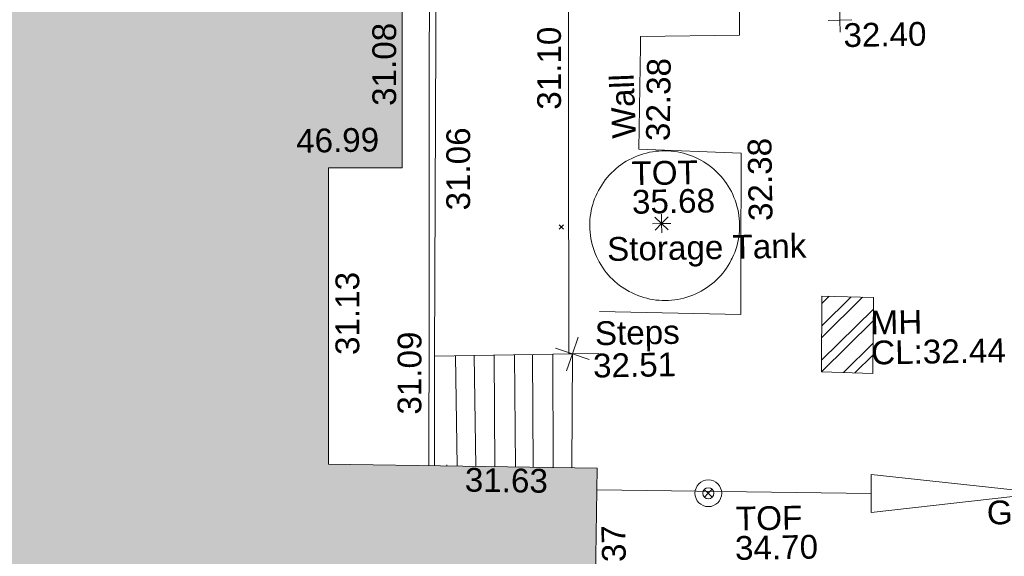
# Model space of a CAD drawing. Header units: millimetres. Extents: x -287732 to 520720, y -103372 to 287754.
# Tile 299 of 380: x 121327 to 136870, y 208493 to 216961. Entities that reach past the tile are written whole.
import ezdxf

# ---------------------------------------------------------------- set-up
doc = ezdxf.new("R2010")
doc.units = ezdxf.units.MM
doc.linetypes.add('IMPORT-HIDDEN2 _3_', pattern=[4762.5, 3175, -1587.5])
doc.linetypes.add('IMPORT-UG_ELEC_STREET LIGHTING_QLB2 _2_', pattern=[2700, 1500, -300.0000000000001, 0, -250, 150, -300.0000000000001, 0, -200])
for name, color, linetype, lineweight, true_color in [('00__TOPO__TOP_OF_FENCE_SYMBOL', 7, 'Continuous', 9, 0x666666), ('00_TOPO_SERV_MH', 7, 'Continuous', 9, 0x666666), ('00_UAV_BUILDING_OUTLINE', 5, 'Continuous', 9, 0x0000ff), ('00_UAV_COLLECTION_TANK', 4, 'Continuous', 9, 0x00ffff), ('00_UAV_EAVE', 7, 'Continuous', 9, 0x666666), ('00_UAV_FENCE', 7, 'Continuous', 9, 0x264c2f), ('00_UAV_GATE', 7, 'Continuous', 9, 0xa50000), ('00_UAV_LAND_DRAIN', 7, 'Continuous', 9, 0xff7f7f), ('00_UAV_LEVEL_SPOT', 7, 'Continuous', 9, 0x666666), ('00_UAV_PARAPET', 7, 'Continuous', 9, 0x666666), ('00_UAV_STEPS', 7, 'Continuous', 9, 0x666666), ('00_UAV_TOP_OF_FENCE', 6, 'Continuous', 9, 0xff00ff), ('00_UAV_TOP_OF_TANK', 7, 'Continuous', 9, 0x666666), ('00_UAV_WALL', 7, 'Continuous', 9, 0x7c00a5), ('12333-PUM-2D-U-0001-C01 - Rev2_REVIT IMPORT_dwg', 7, 'Continuous', 9, 0x767676), ('A_RHA_Line', 7, 'Continuous', 9, 0x00a600), ('PUM-CHAMBER EXTENTS', 6, 'IMPORT-HIDDEN2 _3_', 9, 0xff00ff)]:
    doc.layers.add(name, color=color, linetype=linetype, lineweight=lineweight, true_color=true_color)
doc.layers.add('A_RHA_Detail', color=7, linetype='Continuous', lineweight=9)
doc.layers.add('GEN-TEXT', color=7, linetype='Continuous', lineweight=9)
doc.styles.add('Swis721 Lt BT_2', font='swissl.ttf', dxfattribs={"height": 375})

# ---------------------------------------------------------------- blocks, each defined once
blk = doc.blocks.new('12333-PUM-2D-U-0001-C01 - Rev2_REVIT IMPORT_dwg__U60-2077590-Site Location Plan Proposed')
at = {"layer": '00_UAV_GATE', "color": 9, "true_color": 0xe1aaaa, "flags": 128}
blk.add_lwpolyline([(4.454954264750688, 299.9669204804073), (-4.454954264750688, -299.9669204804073), (-5449.545045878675, 380.9669204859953), (-5458.454954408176, -218.9669204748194)], close=True, dxfattribs=at)
blk = doc.blocks.new('12333-PUM-2D-U-0001-C01 - Rev2_REVIT IMPORT_dwg_MSL_Parapet_SYM-V121-Site Location Plan Proposed')
at = {"layer": '00_UAV_PARAPET', "color": 254, "true_color": 0xcccccc}
blk.add_line((5.544279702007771e-10, 453.8161888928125), (2.772139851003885e-10, 500.0000000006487), dxfattribs=at)
blk = doc.blocks.new('12333-PUM-2D-U-0001-C01 - Rev2_REVIT IMPORT_dwg_MSL_Node_Linework_1-2077247-Site Location Plan Proposed')
at = {"layer": '00_UAV_STEPS', "color": 254, "true_color": 0xcccccc, "flags": 128}
for points in [[(256.5421955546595, 704.8438894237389), (0, 0), (-704.8438894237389, 256.5421955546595)], [(704.8438894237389, -256.5421955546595), (0, 0), (-256.5421955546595, -704.8438894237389)]]:
    blk.add_lwpolyline(points, dxfattribs=at)
blk = doc.blocks.new('12333-PUM-2D-U-0001-C01 - Rev2_REVIT IMPORT_dwg_MSL_Node_LineworkTOF-2077248-Site Location Plan Proposed')
at = {"layer": '00__TOPO__TOP_OF_FENCE_SYMBOL', "color": 254, "true_color": 0xcccccc, "flags": 128}
for points in [[(165.3591892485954, 165.3591892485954), (0, 0), (-165.3591892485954, 165.3591892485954)], [(165.3591892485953, -165.3591892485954), (0, 0), (-165.3591892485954, -165.3591892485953)]]:
    blk.add_lwpolyline(points, dxfattribs=at)
at = {"layer": '00__TOPO__TOP_OF_FENCE_SYMBOL', "color": 254, "true_color": 0xcccccc}
for radius in [562.5594001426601, 233.853208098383]:
    blk.add_circle((0, 0), radius, dxfattribs=at)
blk = doc.blocks.new('12333-PUM-2D-U-0001-C01 - Rev2_REVIT IMPORT_dwg_TOT-2077635-Site Location Plan Proposed')
at = {"layer": '00_UAV_TOP_OF_TANK', "color": 254, "true_color": 0xcccccc, "flags": 128}
for points in [[(0, -389.261101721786), (0, 0), (-389.261101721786, 0)], [(275.2491646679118, 275.2491646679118), (0, 0), (-275.2491646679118, 275.2491646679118)], [(275.2491646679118, -275.2491646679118), (0, 0), (-275.2491646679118, -275.2491646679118)], [(389.261101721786, 0), (0, 0), (0, 389.261101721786)]]:
    blk.add_lwpolyline(points, dxfattribs=at)
blk = doc.blocks.new('12333-PUM-2D-U-0001-C01 - Rev2_REVIT IMPORT_dwg_UAV-2077255-Site Location Plan Proposed')
at = {"layer": '00_UAV_LEVEL_SPOT', "color": 254, "true_color": 0xcccccc, "flags": 128}
for points in [[(500.0000000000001, 0), (0, 0), (0, 500.0000000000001)], [(0, -500.0000000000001), (0, 0), (-500.0000000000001, 0)]]:
    blk.add_lwpolyline(points, dxfattribs=at)
blk = doc.blocks.new('12333-PUM-2D-U-0001-C01 - Rev2_REVIT IMPORT_dwg_MGS62954_T2_Galway_ITM_3d_Rev1-2077680-Site Location Plan Proposed')
at = {"layer": '00_UAV_COLLECTION_TANK', "color": 254, "true_color": 0xcccccc, "flags": 128}
blk.add_lwpolyline([(534036573.1505, 725765792.3320001), (534036531.1791891, 725765818.4269798), (534036490.3374386, 725765846.256646), (534036450.6968986, 725765875.772176), (534036412.3271124, 725765906.9217894), (534036375.2953932, 725765939.650839), (534036339.6667075, 725765973.9019071), (534036305.5035601, 725766009.6149058), (534036272.8658848, 725766046.7271821), (534036241.8109393, 725766085.1736289), (534036212.393204, 725766124.8867977), (534036184.6642881, 725766165.7970182), (534036158.6728375, 725766207.8325199), (534036134.4644499, 725766250.9195583), (534036112.0815949, 725766294.9825441), (534036091.5635399, 725766339.9441758), (534036072.9462805, 725766385.7255756), (534036056.2624776, 725766432.246427), (534036041.5414003, 725766479.4251171), (534036028.8088743, 725766527.1788783), (534036018.0872371, 725766575.423934), (534036009.3952976, 725766624.0756463), (534036002.7483048, 725766673.0486633), (534035998.1579195, 725766722.2570697), (534035995.6321951, 725766771.6145376), (534035995.1755623, 725766821.034477), (534035996.7888224, 725766870.4301883), (534036000.469145, 725766919.7150149), (534036006.2100738, 725766968.8024945), (534036014.001537, 725767017.6065108), (534036023.8298659, 725767066.0414451), (534036035.6778182, 725767114.0223261), (534036049.5246087, 725767161.4649789), (534036062.1505001, 725767199.3320001), (534036079.5464678, 725767245.591261), (534036098.864313, 725767291.081477), (534036120.0701458, 725767335.7228432), (534036143.1267639, 725767379.4370432), (534036167.9937182, 725767422.1473873), (534036194.6273834, 725767463.7789474), (534036222.9810352, 725767504.2586871), (534036253.0049316, 725767543.5155917), (534036284.6464005, 725767581.4807911), (534036317.8499321, 725767618.0876812), (534036352.5572758, 725767653.2720414), (534036388.7075434, 725767686.972146), (534036426.2373151, 725767719.1288741), (534036465.0807507, 725767749.6858114), (534036505.1697057, 725767778.5893507), (534036546.4338507, 725767805.7887857), (534036588.800794, 725767831.236399), (534036632.1962097, 725767854.8875471), (534036676.5439676, 725767876.7007377), (534036721.7662667, 725767896.637703), (534036767.7837714, 725767914.6634669), (534036814.5157517, 725767930.7464061), (534036861.8802236, 725767944.8583055), (534036909.794094, 725767956.974408), (534036958.1733055, 725767967.0734583), (534037006.9329844, 725767975.1377387), (534037055.9875899, 725767981.153102), (534037105.2510634, 725767985.1089952), (534037154.6369801, 725767986.9984782), (534037204.0587002, 725767986.8182361), (534037253.4295214, 725767984.5685854), (534037302.6628304, 725767980.2534726), (534037351.6722552, 725767973.8804678), (534037400.3718168, 725767965.4607515), (534037448.6760793, 725767955.0090948), (534037496.5003009, 725767942.5438337), (534037543.7605816, 725767928.086836), (534037590.3740107, 725767911.6634643), (534037636.2588125, 725767893.3025309), (534037681.3344895, 725767873.0362471), (534037725.5219635, 725767850.9001667), (534037768.7437148, 725767826.9331243), (534037810.9239178, 725767801.1771657), (534037851.9885738, 725767773.6774762), (534037858.1505, 725767769.3320001), (534037898.0030812, 725767740.122077), (534037936.5975204, 725767709.2689232), (534037973.8661098, 725767676.8266653), (534038009.7434674, 725767642.8522184), (534038044.1666523, 725767607.4051849), (534038077.0752746, 725767570.5477512), (534038108.4116013, 725767532.3445776), (534038138.1206578, 725767492.8626856), (534038166.1503245, 725767452.1713399), (534038192.4514275, 725767410.3419266), (534038216.977826, 725767367.4478288), (534038239.6864924, 725767323.5642977), (534038260.5375878, 725767278.7683195), (534038279.4945324, 725767233.1384819), (534038296.5240693, 725767186.7548347), (534038311.5963228, 725767139.6987511), (534038324.6848511, 725767092.052783), (534038335.7666926, 725767043.900518), (534038344.8224058, 725766995.3264313), (534038351.8361039, 725766946.4157385), (534038356.7954826, 725766897.2542454), (534038359.6918414, 725766847.928198), (534038360.5200991, 725766798.5241311), (534038359.2788027, 725766749.1287161), (534038355.9701298, 725766699.8286095), (534038350.5998851, 725766650.7103001), (534038343.1774896, 725766601.8599584), (534038333.7159649, 725766553.3632843), (534038322.2319095, 725766505.3053578), (534038308.7454706, 725766457.7704884), (534038293.2803078, 725766410.8420687), (534038275.8635524, 725766364.602427), (534038256.5257592, 725766319.1326833), (534038235.3008532, 725766274.5126069), (534038220.1504999, 725766245.332), (534038195.8670496, 725766202.2998973), (534038169.8029023, 725766160.3224263), (534038142.0037836, 725766119.4732299), (534038112.5184628, 725766079.8239714), (534038081.398667, 725766041.4442093), (534038048.6989908, 725766004.4012743), (534038014.4768009, 725765968.7601528), (534037978.7921342, 725765934.5833712), (534037941.707594, 725765901.9308871), (534037903.2882391, 725765870.8599842), (534037863.6014702, 725765841.4251714), (534037822.7169112, 725765813.6780871), (534037780.7062877, 725765787.6674095), (534037737.6433005, 725765763.43877), (534037693.6034967, 725765741.0346739), (534037648.6641371, 725765720.4944255), (534037602.9040607, 725765701.8540595), (534037556.4035462, 725765685.1462773), (534037509.2441711, 725765670.4003903), (534037461.5086692, 725765657.6422675), (534037413.2807848, 725765646.894291), (534037364.6451259, 725765638.1753166), (534037315.6870158, 725765631.5006402), (534037266.492344, 725765626.8819714), (534037217.1474145, 725765624.3274132), (534037167.738795, 725765623.8414469), (534037118.3531651, 725765625.4249249), (534037069.0771641, 725765629.0750698), (534037019.9972385, 725765634.7854774), (534036971.1994917, 725765642.54613), (534036922.7695309, 725765652.3434128), (534036874.7923193, 725765664.160138), (534036827.3520247, 725765677.975575), (534036780.531874, 725765693.7654868), (534036734.4140052, 725765711.5021726), (534036689.0793251, 725765731.1545163), (534036644.6073659, 725765752.688041), (534036601.0761465, 725765776.0649694)], close=True, dxfattribs=at)
at = {"layer": '00_UAV_FENCE', "color": 254, "true_color": 0xcccccc}
blk.add_line((534036036.077105, 725762653.6855803), (534040363.1504999, 725762521.332), dxfattribs=at)
at = {"layer": '00_UAV_LAND_DRAIN', "color": 254, "true_color": 0xcccccc, "flags": 128}
blk.add_lwpolyline([(534033507.7019633, 725764811.5966702), (534033618.8120132, 725769810.1173351), (534033620.1505001, 725769870.3319999), (534033710.9611723, 725774809.2069005), (534033783.1505001, 725778735.332), (534033786.2570464, 725779808.4411135), (534033800.7308004, 725784808.1792247), (534033806.1505001, 725786680.3320003), (534033714.1505001, 725786670.3320001), (534033701.021753, 725783635.403292), (534033690.1505001, 725781122.332), (534033646.7268459, 725778636.0494431), (534033612.1504999, 725776656.332), (534033572.6233523, 725773636.6806085), (534033541.1505, 725771232.3320001), (534033494.1242883, 725768637.3769853), (534033425.1505001, 725764831.332), (534033400.665271, 725763638.341874), (534033389.2668344, 725763082.9775764)], dxfattribs=at)
at = {"layer": '00_UAV_STEPS', "color": 254, "true_color": 0xcccccc}
for p, q in [((534033834.3858072, 725763068.6344088), (534033838.1662732, 725764811.0608978)), ((534034133.1590127, 725764810.5826347), (534034129.2418438, 725763059.1331973)), ((534034432.9254381, 725763049.3475331), (534034450.1452094, 725764810.0687143)), ((534034755.5249448, 725763038.9523375), (534034770.1459895, 725764809.5499061)), ((534035057.2295411, 725764809.084466), (534035037.3944656, 725763029.8695933)), ((534035353.1299927, 725763019.6955773), (534035377.1541215, 725764808.5657815))]:
    blk.add_line(p, q, dxfattribs=at)
at = {"layer": '00_UAV_STEPS', "color": 254, "true_color": 0xcccccc, "flags": 128}
blk.add_lwpolyline([(534033481.3682663, 725763080.0097717), (534033507.7019634, 725764811.5966703), (534035686.3511533, 725764808.0644895), (534035646.2271671, 725763010.2510418)], dxfattribs=at)
at = {"layer": '00_UAV_WALL', "color": 254, "true_color": 0xcccccc, "flags": 128}
for points in [[(534036104.2378526, 725764808.5729617), (534035630.2775475, 725764808.1553998), (534035689.4244599, 725768411.136259), (534035726.1505, 725770648.332), (534035792.1285502, 725773409.9824679), (534035867.1694063, 725776550.9757928), (534036720.1505, 725776516.3320001), (534036743.9329351, 725777519.1580106), (534036756.1505001, 725778034.332), (534035874.1505001, 725778044.332), (534035917.8358616, 725781645.7849793), (534035974.5345253, 725786320.0640413), (534036202.9907179, 725786314.5181539)], [(534036283.006, 725779459.9585), (534036258.006, 725778376.9585), (534036974.006, 725778356.9585), (534036919.006, 725776135.9585001), (534036271.0060001, 725776169.9585001), (534036262.3188564, 725775842.3069291), (534036174.590358, 725772533.4655823), (534037863.4415845, 725772509.1793653), (534038440.5709687, 725772500.8800615), (534038411.1504999, 725769788.3320003), (534036848.1505, 725769794.3319999), (534036843.5849153, 725769647.4888628), (534036792.9814605, 725768019.927353), (534038404.1505, 725767930.3320003), (534038370.3250033, 725766173.4771214), (534038355.1505, 725765385.332), (534036124.9746233, 725765466.4995797)]]:
    blk.add_lwpolyline(points, dxfattribs=at)
at = {"xscale": 0.375, "yscale": 0.375, "zscale": 0.375}
for name, p in [('12333-PUM-2D-U-0001-C01 - Rev2_REVIT IMPORT_dwg_UAV-2077255-Site Location Plan Proposed', (534040000.0000001, 725770000.0000001)), ('12333-PUM-2D-U-0001-C01 - Rev2_REVIT IMPORT_dwg_TOT-2077635-Site Location Plan Proposed', (534037129.9874999, 725766839.297)), ('12333-PUM-2D-U-0001-C01 - Rev2_REVIT IMPORT_dwg_MSL_Node_Linework_1-2077247-Site Location Plan Proposed', (534035686.3511532, 725764808.0644894)), ('12333-PUM-2D-U-0001-C01 - Rev2_REVIT IMPORT_dwg_MSL_Parapet_SYM-V121-Site Location Plan Proposed', (534033673.953, 725762903.623)), ('12333-PUM-2D-U-0001-C01 - Rev2_REVIT IMPORT_dwg_MSL_Node_LineworkTOF-2077248-Site Location Plan Proposed', (534037793.1505001, 725762571.332))]:
    blk.add_blockref(name, p, dxfattribs=at)
blk.add_blockref('12333-PUM-2D-U-0001-C01 - Rev2_REVIT IMPORT_dwg__U60-2077590-Site Location Plan Proposed', (534045817.1505001, 725762440.3320001))
at = {"layer": '00_TOPO_SERV_MH', "char_height": 375, "attachment_point": 1, "line_spacing_factor": 1.005061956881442, "style": 'Swis721 Lt BT_2'}
for s, insert, width in [('MH', (534040401.8451861, 725765405.922823), 949.779278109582), ('CL:32.44', (534040401.8451861, 725764932.8296077), 2440.932744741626)]:
    blk.add_mtext(s, dxfattribs=dict(at, insert=insert, width=width))
at = {"layer": '00_UAV_BUILDING_OUTLINE', "color": 251, "true_color": 0x666666, "char_height": 375, "width": 1495.902363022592, "attachment_point": 1, "line_spacing_factor": 1.005061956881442, "style": 'Swis721 Lt BT_2'}
for s, insert, rotation in [('31.08', (534032597.1223172, 725768776.1905398), 88.99776956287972), ('31.13', (534031946.4895498, 725764855.678329), 88.99776956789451), ('31.63', (534033960.5970041, 725763039.6361659), 358.15438396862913), ('32.37', (534036103.7457988, 725760781.788625), 90.41060967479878)]:
    blk.add_mtext(s, dxfattribs=dict(at, insert=insert, rotation=rotation))
at = {"layer": '00_UAV_COLLECTION_TANK', "color": 251, "true_color": 0x666666, "insert": (534036262.493242, 725766638.9744418), "char_height": 375, "width": 3599.663464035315, "attachment_point": 1, "line_spacing_factor": 1.005061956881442, "style": 'Swis721 Lt BT_2'}
blk.add_mtext('Storage Tank', dxfattribs=at)
at = {"layer": '00_UAV_EAVE', "insert": (534031384.0778177, 725768431.1511083), "char_height": 375, "width": 1495.902363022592, "attachment_point": 1, "line_spacing_factor": 1.005061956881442, "style": 'Swis721 Lt BT_2'}
blk.add_mtext('46.99', dxfattribs=at)
at = {"layer": '00_UAV_GATE', "color": 251, "true_color": 0x666666, "insert": (534042181.7051798, 725762374.6492475), "char_height": 375, "width": 1567.13580888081, "attachment_point": 1, "rotation": 0.3800185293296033, "line_spacing_factor": 1.005061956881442, "style": 'Swis721 Lt BT_2'}
blk.add_mtext('GATE', dxfattribs=at)
at = {"layer": '00_UAV_LAND_DRAIN', "color": 251, "true_color": 0x666666, "char_height": 375, "width": 1495.902363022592, "attachment_point": 1, "line_spacing_factor": 1.005061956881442, "style": 'Swis721 Lt BT_2'}
for s, insert, rotation in [('31.06', (534033735.2689632, 725767105.6640502), 88.96178987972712), ('31.09', (534032910.232363, 725763897.6253624), 88.92074827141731)]:
    blk.add_mtext(s, dxfattribs=dict(at, insert=insert, rotation=rotation))
at = {"layer": '00_UAV_LEVEL_SPOT', "insert": (534040051.8765643, 725769949.1441547), "char_height": 375, "width": 1495.902363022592, "attachment_point": 1, "line_spacing_factor": 1.005061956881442, "style": 'Swis721 Lt BT_2'}
blk.add_mtext('32.40', dxfattribs=at)
at = {"layer": '00_UAV_STEPS', "char_height": 375, "attachment_point": 1, "line_spacing_factor": 1.005061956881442, "style": 'Swis721 Lt BT_2'}
for s, insert, width in [('Steps', (534036046.7088913, 725765313.4511154), 1552.889119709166), ('32.51', (534036009.1894704, 725764803.329608), 1495.902363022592)]:
    blk.add_mtext(s, dxfattribs=dict(at, insert=insert, width=width))
at = {"layer": '00_UAV_TOP_OF_FENCE', "color": 251, "true_color": 0x666666, "char_height": 375, "attachment_point": 1, "line_spacing_factor": 1.005061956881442, "style": 'Swis721 Lt BT_2'}
for s, insert, width in [('TOF', (534038221.4636629, 725762349.8390564), 1163.479615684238), ('34.70', (534038199.0400212, 725761886.4623516), 1495.902363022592)]:
    blk.add_mtext(s, dxfattribs=dict(at, insert=insert, width=width))
at = {"layer": '00_UAV_TOP_OF_TANK', "char_height": 375, "attachment_point": 1, "line_spacing_factor": 1.005061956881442, "style": 'Swis721 Lt BT_2'}
for s, insert, width in [('TOT', (534036667.9378364, 725767826.5397081), 1139.735133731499), ('35.68', (534036667.9378364, 725767376.7340751), 1495.902363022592)]:
    blk.add_mtext(s, dxfattribs=dict(at, insert=insert, width=width))
at = {"layer": '00_UAV_WALL', "color": 251, "true_color": 0x666666, "char_height": 375, "attachment_point": 1, "line_spacing_factor": 1.005061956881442, "style": 'Swis721 Lt BT_2'}
for s, insert, width, rotation in [('31.10', (534035198.365041, 725768669.2312257), 1495.902363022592, 89.05951094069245), ('32.38', (534036905.9307808, 725768148.6461743), 1495.902363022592, 88.21915752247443), ('Wall', (534036375.8334113, 725768189.4027505), 1130.237340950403, 91.21450896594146), ('32.38', (534038506.457566, 725766852.7264597), 1495.902363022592, 89.82841006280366)]:
    blk.add_mtext(s, dxfattribs=dict(at, insert=insert, width=width, rotation=rotation))
blk = doc.blocks.new('12333-PUM-2D-U-0001-C01 - Rev2_REVIT IMPORT_dwg-1620468-Site Location Plan Proposed')
at = {"layer": 'PUM-CHAMBER EXTENTS', "true_color": 0xffaaff}
h = blk.add_hatch(dxfattribs=at)
h.set_pattern_fill('FP_3', color=211, style=0, pattern_type=2)
h.set_pattern_definition([(45, (-533641079.65, -725615854.3560001), (-265.1650429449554, 265.1650429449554), []), (45, (-533640902.873, -725615854.3560001), (-265.1650429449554, 265.1650429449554), [])])
h.paths.add_polyline_path([(399344.3501528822, 148561.643821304), (399373.3501528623, 149757.6438212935), (398561.350152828, 149796.6438212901), (398532.3501527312, 148600.6438211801)])
at = {"layer": 'GEN-TEXT', "color": 253, "true_color": 0xaaaaaa}
for p, q in [((394431.9948138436, 150923.2884822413), (394502.7054919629, 150993.9991603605)), ((394502.7054919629, 150923.2884822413), (394431.9948138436, 150993.9991603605))]:
    blk.add_line(p, q, dxfattribs=at)
at = {"layer": 'PUM-CHAMBER EXTENTS', "color": 211, "linetype": 'Continuous', "true_color": 0xffaaff, "flags": 128}
blk.add_lwpolyline([(398561.3501528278, 149796.6438212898), (399373.3501528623, 149757.6438213), (399344.3501528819, 148561.6438213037), (398532.3501527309, 148600.6438211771)], close=True, dxfattribs=at)
blk.add_blockref('12333-PUM-2D-U-0001-C01 - Rev2_REVIT IMPORT_dwg_MGS62954_T2_Galway_ITM_3d_Rev1-2077680-Site Location Plan Proposed', (-533641079.6498471, -725615854.3561786))

msp = doc.modelspace()

# ---------------------------------------------------------------- hatches: boundary and pattern name
at = {"layer": 'A_RHA_Detail', "true_color": 0xc0c0c0}
h = msp.add_hatch(color=9, dxfattribs=at)
h.paths.add_polyline_path([(-80880.60083809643, -68502.79057078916), (-80400.865924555, -68483.41509113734), (-80400.865924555, -62984.64684185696), (-24474.85765177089, -63009.32043784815), (-24456.14471271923, -50840.30023858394), (-36622.55041039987, -50831.65104353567), (-36622.55041039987, -44228.57792613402), (-50959.0526582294, -44218.38599194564), (-50959.0526582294, -42573.78171514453), (-54563.9325804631, -42571.21897729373), (-54565.69773352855, -45054.17447474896), (-92408.82109321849, -45027.27149621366), (-92411.78875845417, -49201.74309222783), (-100061.9988811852, -49201.74309222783), (-100052.2214449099, -64852.82557838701), (-86120.90825229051, -64852.82557838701), (-86092.1662649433, -62957.90041523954), (-84861.10047608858, -62957.90041523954), (-84854.79052929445, -68240.109737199), (-80870.60226892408, -68240.10973722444)])
h.paths.add_polyline_path([(-137238.9269902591, -68461.9384092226), (-132719.7426408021, -68433.0633692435), (-132847.0731201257, -62850.04282283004), (-130454.6837966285, -62916.63108078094), (-130498.2830220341, -61355.85393642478), (-117581.136331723, -61423.42893438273), (-117492.3908565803, -49183.91309190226), (-125136.5200282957, -49178.47881952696), (-125133.572703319, -45032.61887136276), (-163007.1824077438, -45005.6942194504), (-163007.1824076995, -44090.2963411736), (-163123.8521269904, -44090.21339942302), (-163122.6389897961, -42383.75184302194), (-166563.8543419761, -42383.75184298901), (-166565.034908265, -44044.39824208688), (-193158.4656786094, -44025.49275805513), (-193195.152889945, -62863.65652504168), (-137269.7106414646, -62916.63108078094), (-137254.3708868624, -65679.90523788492)])
h.paths.add_polyline_path([(120310.9497607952, -32334.28230164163), (120312.4652266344, -31610.73011961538), (133451.2244789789, -31638.24899384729), (133469.2230092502, -19717.98315780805), (121295.7536929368, -19692.48606430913), (121319.8434528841, -8190.941560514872), (112277.0825930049, -8172.001674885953), (112263.1770823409, -14811.1234547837), (78285.85310969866, -14739.95861438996), (78292.82277619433, -8167.077575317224), (75241.99098605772, -8160.673431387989), (69355.76844233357, -8152.931592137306), (69353.6659720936, -9156.74635762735), (68372.60878945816, -9154.691552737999), (68372.60878945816, -13705.52853215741), (69333.7233474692, -13707.54156770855), (69325.07112547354, -16249.53369228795), (66623.4489111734, -16249.53369228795), (66619.79243935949, -17995.29925530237), (65989.07757494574, -17995.2992552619), (65985.44262772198, -19730.78799483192), (57152.23993377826, -19712.28702421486), (57127.42535098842, -31559.89463417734), (70277.87165424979, -31587.43801817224), (70277.87165431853, -32271.7414715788), (78263.96947909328, -32285.12944888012), (78266.62661740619, -31019.79372153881), (112335.8856506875, -31091.15111860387), (112335.8856506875, -32317.57330553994), (119781.4233959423, -32333.17321913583)])
h.paths.add_polyline_path([(7503.717409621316, -1791.439263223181), (15482.43097392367, -674.0213231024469), (15484.0826588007, 148.1327206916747), (56188.28042539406, 205.5276654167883), (56155.84326007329, 14338.3166313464), (18016.62665935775, 14236.48149539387), (17967.9025208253, 34313.18372071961), (21727.10644863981, 34324.0692624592), (21708.90974962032, 40608.10218321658), (18009.66447159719, 40608.10218321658), (17995.54603706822, 45483.75063442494), (9770.084204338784, 45420.6329473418), (3966.213879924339, 45446.76585222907), (3984.771235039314, 14176.56786832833), (1023.062455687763, 14176.56786837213), (-276.5134647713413, 14190.52623461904), (-231.6790044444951, 5968.135265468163), (-226.4491536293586, 193.7444677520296), (553.0869992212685, 183.4716499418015), (7477.609307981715, 143.2867586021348), (7488.638446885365, -674.0213231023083)])
h.paths.add_polyline_path([(77755.59663317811, 53.47451145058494), (77729.51881611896, 1699.844979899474), (94464.47132486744, 1659.976083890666), (94606.37913471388, 17991.390236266), (88810.4190114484, 18015.03260816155), (88799.89418497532, 14436.74271609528), (69413.88950349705, 14457.8773889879), (69377.35724448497, 99.62816357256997), (75241.99098605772, 67.32134432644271)])
h.paths.add_polyline_path([(61252.12079701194, 46453.95617366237), (105774.7348988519, 46472.68783506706), (105768.2642198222, 61852.61234306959), (92285.13876309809, 61852.61234306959), (92308.59670399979, 65784.30757140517), (96107.4668000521, 65767.60445243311), (96059.68081117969, 75209.20847378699), (101084.8427276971, 75071.88872764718), (104988.0046543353, 74765.36560406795), (108403.6894220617, 74363.8408943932), (112009.2703903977, 73787.25420861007), (115645.3524815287, 73049.69667206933), (116890.8108051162, 72761.69136252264), (120208.9929833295, 71893.18353872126), (120865.241739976, 71703.68484519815), (124135.6329506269, 70669.67317906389), (127435.6253142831, 69480.50055823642), (127820.4368670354, 69394.93141813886), (128274.3081769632, 69331.69585753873), (128731.8791144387, 69306.66104516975), (129189.9401488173, 69320.00258290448), (129645.2782985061, 69371.62688826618), (130094.6997111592, 69461.17185603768), (130535.0520071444, 69588.00939074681), (130963.246434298, 69751.24981927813), (131376.2795165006, 69949.74812590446), (131771.2541232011, 70182.11198903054), (132162.5575600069, 70460.5404660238), (132496.0921583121, 70741.69081113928), (132820.871367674, 71064.98072578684), (133117.4593294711, 71414.31364272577), (133383.77568926, 71787.23923950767), (133616.5473239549, 72178.5372844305), (133817.1647262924, 72590.54524898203), (133982.6025969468, 73017.89547513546), (134111.7005086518, 73457.59040801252), (134203.5529320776, 73906.54590458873), (134257.5155883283, 74361.61286216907), (134272.5462649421, 74819.5993153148), (134250.5259875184, 75277.29281745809), (134189.6227572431, 75731.48297747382), (134090.9274700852, 76178.98397757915), (133955.1324028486, 76616.65691993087), (133783.1900598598, 77041.43184345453), (133576.3064937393, 77450.32925647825), (133335.932843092, 77840.48103920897), (133063.7551572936, 78209.15055532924), (132761.6825665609, 78553.75185442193), (132431.8338935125, 78871.8678050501), (132076.5227905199, 79161.26705197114), (131698.2415080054, 79419.91966861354), (131299.6434187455, 79646.01139197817), (131093.5942456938, 79746.34209763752), (132146.0467355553, 83110.22226145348), (122787.7632953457, 86282.54285518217), (121604.3555412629, 82800.3591886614), (117095.9864227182, 83870.84033785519), (116841.9598400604, 83526.35449572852), (116120.5435466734, 91221.93611972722), (110237.7341284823, 91274.27491021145), (110194.3680786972, 90435.39030214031), (104988.0046543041, 90486.49901390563), (104973.2761846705, 94309.82427956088), (103746.1314668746, 94309.8242795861), (103839.9937121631, 122852.1474271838), (96365.09202306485, 122931.9599470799), (96350.3400238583, 123952.4168585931), (104555.5505249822, 123902.1925226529), (104607.3234458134, 120248.5396156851), (125502.5015002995, 120134.1933400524), (125662.0200253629, 137657.3796882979), (114479.5865733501, 137699.2256881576), (114382.306264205, 129149.9458158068), (104644.159003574, 129187.9975073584), (104577.9931702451, 126217.3903144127), (101184.4926406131, 126159.1566967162), (101264.6166812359, 135959.2655565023), (89967.23178808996, 135988.8856164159), (89927.63362986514, 125823.6463181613), (93630.53562302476, 125840.7948842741), (93580.65688892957, 122931.9599470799), (88697.38835376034, 122904.7310126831), (88679.3898954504, 95739.09143775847), (86378.25848996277, 95739.09143775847), (86378.18187189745, 96178.1008337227), (83279.50743284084, 96200.92083327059), (83273.62493422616, 95735.74732133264), (70169.67509619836, 95733.22421950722), (70166.26842742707, 96272.07409347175), (66674.99731294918, 96257.14073655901), (66654.74538556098, 95755.71092136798), (65784.77231079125, 95755.71092136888), (65887.65094984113, 117470.630565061), (53473.3427162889, 117487.9046429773), (53434.44066309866, 98570.46349063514), (40649.41626916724, 98570.46349063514), (40610.16711559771, 94406.01479078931), (38853.82372868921, 94410.36303440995), (38848.65589191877, 89463.65332729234), (40612.46601912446, 89518.45976927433), (40665.38257362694, 86257.73741128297), (38372.19584460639, 86305.72309285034), (38369.79374539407, 76901.0507917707), (50937.9512507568, 76944.40198294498), (50922.88567286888, 74598.78180889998), (56484.9061132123, 74588.85093771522), (56484.9061132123, 75194.85181995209), (92465.4037153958, 75233.0258166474), (92645.92783662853, 71766.64845094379), (89810.55521366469, 69362.83965827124), (85313.16173974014, 69360.94750420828), (85313.16173974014, 66907.4050808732), (75210.14498263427, 66903.15451589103), (75210.14498263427, 63815.70944550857), (70819.40014309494, 63815.70999200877), (70819.21601505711, 64253.35708059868), (69456.83415683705, 64253.35708059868), (69455.7195737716, 66901.99623166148), (61303.32856759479, 66898.5668068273), (61304.56054988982, 63970.32021231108), (70500.41048208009, 63970.32021219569), (70500.4088543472, 61852.59006207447), (61245.6438848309, 61848.69637488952), (61252.03558504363, 46656.49344428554)])
h.paths.add_polyline_path([(-17153.16561239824, 48569.32684293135), (-17153.16561224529, 60770.38083685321), (-29362.88357759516, 60774.70428694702), (-29362.88357759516, 67399.20394580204), (-43507.24466814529, 67405.01911303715), (-43488.5313307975, 69093.07334175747), (-45766.41866231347, 69109.32868388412), (-45794.3462003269, 67405.01911303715), (-47272.11273194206, 67404.2124544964), (-47272.44887633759, 66454.91798908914), (-86004.56386332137, 66468.63299519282), (-86006.66970787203, 60521.58362721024), (-92662.87722510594, 60521.58362721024), (-92665.2138765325, 50184.35611932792), (-79752.0168396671, 50179.78309939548), (-79752.016597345, 48591.4932381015), (-17157.7163123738, 48569.32845417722)])
h.paths.add_polyline_path([(-201056.4185878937, 48628.75479108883), (-138377.9751621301, 48634.64535779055), (-138377.9751621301, 50133.28201003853), (-125467.710581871, 50134.49626164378), (-125468.6909603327, 60566.1903686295), (-132186.8595614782, 60565.86652591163), (-132187.4203588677, 66533.0197876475), (-170643.3098734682, 66805.61809689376), (-170643.3098732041, 67738.78475848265), (-200340.0100486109, 67488.93693764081), (-200348.7171487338, 60827.78025104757), (-201057.5650552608, 60827.71357558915), (-201056.6510294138, 51102.04313372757)])
h.paths.add_polyline_path([(-240051.5126725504, 54769.19491160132), (-239444.490259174, 54811.10754483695), (-239186.5396223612, 54841.92927608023), (-238764.8191577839, 54940.98166103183), (-238382.4735933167, 55122.46891388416), (-237990.3402229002, 55354.87497234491), (-237269.2031023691, 55936.21515020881), (-237032.4836384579, 56225.56611516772), (-236793.0039602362, 56569.31473944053), (-236554.5880578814, 57004.26389721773), (-236432.7219585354, 57267.46508908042), (-236300.081527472, 57753.26238983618), (-236250.7285154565, 58017.17885684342), (-236235.6490609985, 58516.21786804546), (-236233.2538429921, 58987.85640053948), (-236213.7029795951, 59823.48083769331), (-236363.8287855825, 59820.86038205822), (-236634.0279869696, 60698.06075827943), (-236391.9547756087, 61432.19726339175), (-236225.4740089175, 61435.10319600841), (-236201.6036569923, 62637.68779596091), (-232563.5271750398, 62639.28734435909), (-232563.5271750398, 63049.03842404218), (-232732.1945866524, 63049.15302218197), (-232860.1521277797, 63457.95890274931), (-232731.606808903, 63914.24862697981), (-232560.8209656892, 63914.24862697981), (-232515.1276847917, 70598.00033009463), (-240628.6947849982, 70598.85496273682), (-240629.7923196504, 72350.98321577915), (-246412.6011212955, 72347.36085933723), (-246412.6011212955, 70616.45923936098), (-254449.5805725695, 70618.60952619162), (-254454.637144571, 70754.06491720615), (-254469.7140363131, 73191.66276250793), (-263883.2532625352, 73267.83063688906), (-263902.4181505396, 68260.74348553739), (-263714.8217520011, 68259.82096572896), (-263552.9672900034, 67819.65434396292), (-263719.0883117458, 67392.2068408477), (-263913.6298699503, 67392.20684284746), (-263956.7001913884, 58633.76423459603), (-260181.1963171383, 58611.22607638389), (-260192.3146983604, 56354.25111579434), (-257184.684388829, 56339.46086021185), (-257213.4419957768, 57092.93866021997), (-257338.5163846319, 57093.27331223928), (-257471.0109294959, 57531.74572308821), (-257338.5163845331, 58062.22513696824), (-257203.4956297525, 58064.06881289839), (-257173.5751889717, 58598.54056692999), (-256478.2273617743, 58575.27357994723), (-256478.2273617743, 58788.51859473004), (-256013.0091299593, 58911.92701534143), (-255397.0786664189, 58780.99767617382), (-255397.0786664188, 58595.982422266), (-243809.885361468, 58585.92793201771), (-243805.3570672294, 58352.04527760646), (-243740.939469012, 57884.52572680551), (-243619.0830608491, 57421.84877545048), (-243424.3877545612, 56943.65915412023), (-243247.1437899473, 56608.24157713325), (-243003.0710579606, 56249.99021479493), (-242732.2093200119, 55932.75703082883), (-242371.7230178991, 55603.12658811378), (-242141.255125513, 55424.88676767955), (-241804.9643037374, 55216.88439822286), (-241529.4640827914, 55077.02869055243), (-241100.6275144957, 54917.18295003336), (-240836.2134980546, 54840.82833176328), (-240453.4486195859, 54788.60784130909), (-240218.9578693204, 54777.28227442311)])
h.paths.add_polyline_path([(40276.69022552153, 59895.36417752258), (40328.62676029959, 69196.9439153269), (36588.99968785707, 69217.8245910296), (36619.46637569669, 74674.25962428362), (32264.36460078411, 74687.02318924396), (32233.48293867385, 69156.26826306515), (11916.69390495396, 69269.70959686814), (11966.66200111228, 78218.75165974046), (29087.509017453, 78123.15526808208), (29143.44567205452, 88141.1370047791), (15719.348796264, 88216.09212953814), (15732.60379610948, 90589.9978889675), (4594.294101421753, 90652.19003489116), (4525.129359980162, 78265.12250449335), (10096.76365553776, 78234.01258731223), (10077.43887221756, 74773.03821910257), (4547.641142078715, 74803.91453678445), (4465.579974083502, 60107.1600234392), (19125.89094760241, 60025.30234268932), (19139.86249374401, 62527.53804644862), (31738.59196305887, 62457.19146404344), (31724.55430858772, 59943.11609815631), (38369.79364225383, 59906.01157293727)])
h.paths.add_polyline_path([(-246083.0241259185, 72334.29150213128), (-246083.0594797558, 72334.30275087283), (-246208.2905500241, 72334.29150213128)])
h.paths.add_polyline_path([(-114575.3004830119, 112178.0758695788), (-114575.3246435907, 112178.0758695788), (-114707.2752166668, 115801.5811617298)])
h.paths.add_polyline_path([(-154699.9178765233, 101760.4080976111), (-114382.050333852, 101776.0542914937), (-114382.050333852, 106926.9360164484), (-113755.641395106, 106927.1792101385), (-113757.5507412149, 111847.2721531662), (-114431.6837526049, 111847.2721531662), (-114431.8097758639, 112178.0758695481), (-114575.3004830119, 112178.0758695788), (-114578.9984943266, 121707.2390833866), (-123056.9849702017, 121707.2390833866), (-123068.8201032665, 156452.7036899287), (-119381.2340625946, 156454.1348067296), (-119381.2340625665, 160165.8597952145), (-115501.031452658, 160167.3662801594), (-115503.3750945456, 166206.5793118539), (-132411.7987151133, 166599.6604729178), (-132411.8243278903, 166665.6603411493), (-135275.0124468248, 166664.5490317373), (-135275.0124468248, 166628.1883101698), (-135911.3205076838, 166628.1944502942), (-135911.3479256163, 166352.1604668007), (-152521.1633846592, 166345.7146753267), (-152518.3680955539, 159142.6836790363), (-150699.3133726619, 159117.9265656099), (-150758.5477087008, 122560.691203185), (-151059.2005266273, 122560.691203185), (-151061.0981347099, 121302.4374932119), (-154138.3148337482, 121372.6012653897), (-154138.3148337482, 121865.1834517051), (-154704.3888425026, 121867.2611370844), (-154688.5451973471, 119352.3937021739), (-154745.5933227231, 119352.3715636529), (-154745.5763474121, 118722.1532660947), (-160794.1544526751, 118748.7442832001), (-160794.1544526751, 119410.5425977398), (-163852.1622693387, 119422.408321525), (-163855.0715294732, 118762.2003111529), (-167568.6765459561, 118778.5256058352), (-166634.6619849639, 124395.1277019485), (-166930.050559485, 124500.0918161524), (-167568.6765459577, 124707.6250903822), (-168028.2173235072, 124841.3808647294), (-168630.5006276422, 124991.3056740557), (-169238.2056069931, 125117.4693074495), (-169850.3952285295, 125219.6772876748), (-170466.1255403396, 125297.7720169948), (-171089.11025998, 125351.8553033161), (-171704.4065937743, 125381.1774255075), (-172325.0479971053, 125386.3595015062), (-172782.2248668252, 125374.5832362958), (-173401.7764235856, 125337.4554476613), (-174109.844898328, 125263.4341236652), (-174634.1213722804, 125190.4100126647), (-175245.0145766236, 125080.719099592), (-176047.1958093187, 124895.7675260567), (-176665.4852587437, 124724.7228134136), (-177045.3001228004, 124609.1129151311), (-177631.5127792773, 124405.2077276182), (-176665.4852586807, 118818.5158794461), (-177558.9402083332, 118822.4435768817), (-177662.2853368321, 125263.4341236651), (-176365.3912351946, 126542.9270807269), (-159462.2970490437, 126319.910391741), (-157057.7396790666, 128609.0850976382), (-157060.6673204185, 136153.1661957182), (-158638.8016610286, 137740.2441626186), (-159352.3735831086, 137740.2441626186), (-161634.4140634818, 140201.1078539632), (-168727.9404945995, 140256.8191146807), (-171035.0401161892, 137942.8847305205), (-174184.1459014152, 137942.8847305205), (-176460.1167434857, 140292.2858551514), (-177341.6856934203, 140292.2858551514), (-177341.7113613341, 140358.4281613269), (-183428.5803825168, 140356.0660244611), (-185921.6385985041, 137917.4639994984), (-185921.6385985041, 131757.3091155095), (-186906.8767412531, 131756.9267733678), (-187725.3914540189, 130809.9989183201), (-187724.058890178, 127376.1828148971), (-186481.0281350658, 126304.5577463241), (-186479.4846754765, 122327.2959175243), (-185176.2828158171, 121059.4673825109), (-180304.1129154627, 121059.4673824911), (-180304.1136492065, 118802.0484409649), (-193555.3706955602, 118802.0484409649), (-193555.368699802, 133117.8341649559), (-192593.6442938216, 133118.2073819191), (-192593.6442938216, 134200.8158367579), (-192224.6284783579, 134200.9592041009), (-192225.5653014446, 136615.0101267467), (-192595.0012460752, 136615.0101267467), (-192595.4357332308, 137734.4745165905), (-193589.2709668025, 137734.4746851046), (-193589.2685988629, 147474.570583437), (-193163.2062206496, 147492.8644732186), (-192765.7252967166, 147531.087133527), (-192359.9383250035, 147589.5931622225), (-192199.8207947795, 147616.5827294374), (-191882.7548926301, 147682.9245600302), (-191568.5380070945, 147761.6632019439), (-191257.654638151, 147852.677242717), (-190828.6072909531, 148002.2045655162), (-190647.7999969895, 148070.9514233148), (-190349.7690789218, 148197.8750094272), (-190056.9509284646, 148336.4013817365), (-189769.797051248, 148486.3169427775), (-189405.3590254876, 148698.0567944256), (-189132.906026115, 148873.2749095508), (-188867.542109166, 149059.0543929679), (-188609.6764469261, 149255.1087866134), (-188354.9814055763, 149465.3525772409), (-188079.6339208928, 149713.879248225), (-187884.9836199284, 149901.8220103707), (-187545.928247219, 150265.8040604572), (-187446.29984479, 150378.3960832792), (-187241.3270201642, 150629.2310214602), (-187046.3599558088, 150887.9197697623), (-186861.6992771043, 151154.0634500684), (-186546.1373636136, 151669.829875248), (-186524.4196769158, 151707.0632450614), (-163675.2898318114, 151669.829875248), (-163687.5843045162, 148134.07679455), (-157303.6541541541, 148136.492106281), (-157303.6541541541, 155759.91501608), (-157557.4317586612, 155765.0384228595), (-157555.9168973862, 166678.0466575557), (-187009.2021991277, 166699.7464767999), (-187013.0952111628, 162054.4009359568), (-188707.17754695, 162044.5925187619), (-188705.9961892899, 155021.5333641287), (-188737.9999316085, 154650.5326604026), (-188799.0133969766, 154283.1866125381), (-188857.2045401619, 154035.4341107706), (-188966.1106131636, 153679.3368924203), (-189102.6200311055, 153332.8820747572), (-189265.8911675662, 152998.2056672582), (-189454.9174011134, 152677.371060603), (-189645.2484685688, 152421.3220123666), (-189916.9563410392, 152104.2450531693), (-190212.7041973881, 151809.4634871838), (-190530.6686598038, 151538.7947471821), (-190868.8893671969, 151293.9075915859), (-191225.281078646, 151076.3118324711), (-191597.6465194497, 150887.3490191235), (-192092.8415776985, 150682.5621956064), (-192519.2468154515, 150561.8451365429), (-192903.8930791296, 150482.240889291), (-193187.215491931, 150440.8868273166), (-193594.1866364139, 150407.1257787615), (-193594.5952989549, 151459.9895227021), (-205369.2399268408, 151455.4201247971), (-205354.4523517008, 113350.0822379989), (-207187.1580384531, 113349.3710182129), (-207184.3024929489, 105991.0636522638), (-205312.8748221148, 105991.1901500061), (-205311.2362476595, 101769.6553082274), (-175488.6451201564, 101781.2285901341), (-175488.6451201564, 110889.6985621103), (-154703.4627663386, 110897.5679794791), (-154700.2792295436, 102691.5597281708)])
h.paths.add_polyline_path([(193735.9435693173, 113047.8274774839), (208865.0938716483, 114991.0266430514), (208976.1154123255, 114126.6471160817), (216447.8967332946, 115086.3281915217), (216038.7305308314, 118271.9702413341), (232648.5073383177, 120405.3421626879), (233425.993615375, 114352.0734369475), (240632.2017567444, 115277.6440988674), (239854.8412683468, 121329.9334727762), (256406.8682407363, 123455.8879629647), (257091.7572256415, 118089.1198988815), (264572.2871227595, 119040.8180953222), (261877.8350555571, 138524.7609215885), (259178.7147038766, 138221.6086035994), (259197.3483655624, 137439.0084132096), (254686.1480587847, 136897.0007612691), (255412.6810205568, 131314.8303176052), (240852.7447969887, 129522.4514056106), (239771.0426543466, 137918.8519126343), (240649.5822431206, 138010.1984551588), (240062.3063116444, 142776.6750342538), (239165.7694642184, 142685.0143484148), (237630.9646614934, 151018.3171732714), (266172.8791088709, 154560.7889781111), (271297.1876944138, 142612.4006970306), (276531.7397502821, 144861.098714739), (274941.5029779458, 148527.9037281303), (302074.5307653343, 160134.9084326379), (300215.9323773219, 164320.1841173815), (301528.1613272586, 164907.0997989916), (300405.1237791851, 167477.8916353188), (299016.6944531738, 166945.7181824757), (295626.7488506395, 174518.754428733), (294333.0289184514, 177537.1551681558), (287288.8475947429, 174518.754428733), (289427.6893504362, 169661.0163463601), (272956.7816584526, 162557.1203578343), (271943.2187787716, 164897.4305293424), (267016.3118217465, 162764.0369715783), (268502.3094164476, 159357.0430143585), (265200.4029574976, 157946.4096681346), (226856.416695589, 153146.7821792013), (227510.3041274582, 148852.0205334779), (228280.9873165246, 141179.0007483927), (227302.3544112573, 141050.281300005), (227895.3788235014, 136433.1758633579), (228748.5501749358, 136523.8855003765), (229602.3077302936, 128023.7667641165), (217691.2359889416, 126493.8999679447), (217642.3600127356, 126874.433267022), (215138.5007311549, 126552.8357430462), (215194.9980427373, 126112.965074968), (215015.6132226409, 126089.924757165), (214840.9672575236, 127449.66446064), (192258.7012018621, 124549.1816390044), (193486.3576426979, 114991.0266430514)])
h.paths.add_polyline_path([(-78076.24187439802, 117605.5188722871), (-78076.23951902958, 117610.0871211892), (-78070.318122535, 129485.7330792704), (-74723.15926543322, 129478.385255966), (-74723.15926543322, 125435.7860624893), (-48015.64546086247, 125380.0246061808), (-47996.55031653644, 135872.5822179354), (-61198.15919578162, 135901.5630078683), (-74714.72264144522, 135923.5088764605), (-74723.6287602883, 131865.2975510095), (-78070.318122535, 131872.642169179), (-78062.97909487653, 149549.7689430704), (-58292.26570492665, 149541.5607197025), (-58292.26570491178, 148946.2407608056), (-37707.70924046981, 148937.6946533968), (-37703.30827430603, 159740.0672041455), (-44148.26955755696, 159742.7429641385), (-44148.26955755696, 162961.3319174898), (-49829.95437583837, 162961.3319174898), (-49830.92144130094, 160632.0129326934), (-78494.09026625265, 160643.9130440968), (-78494.09026625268, 161615.1537738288), (-78739.225852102, 161615.2555472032), (-78691.7919454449, 168187.9195488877), (-90844.57645036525, 168126.8149079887), (-90962.52567694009, 152686.7636277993), (-89064.97866809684, 152685.9758215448), (-89079.54115380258, 117610.0871211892), (-78374.80218507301, 117605.6428258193)])
h.paths.add_polyline_path([(69254.82576126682, 129235.9722870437), (69259.97086178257, 136167.789247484), (86068.0992678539, 136131.0235193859), (86008.66431381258, 164703.3084147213), (58789.63167882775, 164723.511581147), (58789.63167882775, 170119.2062865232), (54460.1632489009, 170122.4198087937), (54457.21717773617, 166153.279245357), (47042.2151650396, 166158.7829869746), (47041.10931533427, 164668.9097040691), (39173.27935198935, 164674.7495545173), (39172.83712618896, 164078.9539098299), (17014.87910992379, 164095.4005254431), (17002.38841206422, 147267.1142245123), (12659.63471563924, 147267.1142245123), (12653.60087534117, 139137.9291796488), (17031.41608901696, 139134.6797717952), (17024.5879174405, 129935.3194463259), (39191.34773726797, 129918.8662983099), (39191.34773726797, 129258.2867272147), (69014.0340609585, 129236.1510132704)])
h.paths.add_polyline_path([(39265.62356917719, 139467.8223435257), (33050.91021530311, 139484.1586867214), (33087.56357182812, 153427.9220784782), (39277.60130889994, 153411.6505991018), (39277.60130890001, 152830.3127277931), (43058.29603858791, 152820.3745823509), (43024.83899408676, 140092.5601633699), (39267.2657899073, 140092.5601633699)])
h.paths.add_polyline_path([(1979.548949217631, 189123.2414339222), (18699.10403225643, 189180.0465563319), (18678.46874730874, 195253.6675675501), (24349.02704561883, 195272.9334348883), (24334.96888372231, 199550.7690688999), (28829.78348974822, 199566.0403168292), (28798.3577216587, 208815.6446464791), (24334.949615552, 208806.151404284), (24333.90624841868, 209113.2475694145), (16811.59093053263, 209087.6903002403), (16806.58456499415, 208843.5909093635), (6772.293057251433, 208809.4991440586), (6797.166076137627, 201488.5780549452), (-8471.058649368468, 201436.7038490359), (-8471.058649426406, 200429.0172028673), (-11856.09020770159, 200417.5164702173), (-11823.72827009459, 190892.3684138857), (-7614.729360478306, 190906.6685966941), (-7614.729360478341, 190170.8290169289), (-4608.619189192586, 190169.2993656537), (-4608.238782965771, 190916.8832264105), (1973.379031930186, 190939.2444180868), (1977.122761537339, 189837.3456693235)])
h.paths.add_polyline_path([(-20506.22133143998, 190640.0286460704), (-20122.28942212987, 206347.1214480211), (-41550.34215551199, 207015.2557957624), (-41462.26177903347, 210449.6195896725), (-31391.41053372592, 210152.0276719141), (-31078.64493155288, 223862.5743669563), (-44305.08575743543, 224230.7972280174), (-44490.79956591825, 211865.5542346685), (-47510.12209648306, 211942.9901385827), (-47722.57925071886, 203659.0205614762), (-47076.06680548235, 203635.3001465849), (-47175.4684425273, 199531.9403872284), (-46801.21126120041, 199520.4703269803), (-46873.68175963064, 195478.5899481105), (-44600.40472248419, 195425.2559779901), (-44685.88459507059, 192243.2795180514), (-38073.99929115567, 192135.6564362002), (-38104.39995468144, 191126.972250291), (-21537.79264466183, 190668.5723412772)])
h.paths.add_polyline_path([(16801.02360973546, 195961.500137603), (9656.615133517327, 196015.1086063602), (9643.838150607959, 199513.9922857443), (11631.77992468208, 199485.8321209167), (11631.7920940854, 203322.2460456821), (16806.58456511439, 203391.4855728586), (16801.0407710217, 195984.4293109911)])
h.paths.add_polyline_path([(122084.9264926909, 200536.2570557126), (122088.1805162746, 206386.1947929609), (125211.1061638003, 206386.1947929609), (125211.1162733, 206645.8932837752), (126202.7098976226, 206645.8932838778), (126203.0204769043, 207041.0477229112), (130401.4034741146, 206979.0758390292), (130444.2691124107, 209883.280297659), (126202.8383603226, 209945.8832030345), (126203.0204769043, 214624.1281189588), (127364.791950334, 214624.1281190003), (127365.2106673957, 225380.2058567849), (126159.8599207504, 225380.2527798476), (126207.4133336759, 241475.3410923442), (119482.5411291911, 241495.8747898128), (119479.2041949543, 246182.0096278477), (109943.9121324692, 246175.2196735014), (109953.2702601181, 233033.381429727), (115000.5285021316, 233033.3814296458), (114999.579292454, 208653.4991933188), (112026.3032630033, 208653.4991933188), (112024.3519988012, 200538.6761891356), (122024.6079402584, 200536.2715596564)])
h.paths.add_polyline_path([(30087.05071580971, 200986.75440713), (38030.67179071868, 201028.6865660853), (38030.67179071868, 202922.9731660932), (38109.89531492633, 202923.3913649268), (38067.25569096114, 208827.6066631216), (38013.35839378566, 208827.6672237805), (38012.38630971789, 209012.5383931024), (30044.90685988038, 208970.480297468), (30076.83023715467, 202922.9203834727)])
h.paths.add_polyline_path([(195986.2599417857, 205661.5722736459), (202896.8751332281, 206052.0074670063), (202676.8862551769, 209945.7611691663), (195766.2710618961, 209555.3259759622)])
h.paths.add_polyline_path([(-91652.40581580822, 206392.6172135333), (-79454.24421187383, 206432.5105635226), (-79629.29258199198, 238245.6998510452), (-68904.21147484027, 238215.095164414), (-68918.55832832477, 246312.9061543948), (-68918.56040493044, 246314.0782553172), (-68756.515268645, 246312.9061543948), (-68755.20581930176, 246638.9786699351), (-79620.07671794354, 246651.3624133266), (-79606.5628449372, 247343.5411849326), (-82154.50636787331, 247318.0695596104), (-82154.50636787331, 247488.1275895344), (-91640.64698348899, 247472.5371040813), (-91638.72040628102, 246846.4753752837), (-131470.3702759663, 246641.42150215), (-131470.3702759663, 250159.5419305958), (-142857.1087886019, 250176.7939677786), (-142864.0554935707, 246220.0701029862), (-165118.8027587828, 246272.3986783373), (-165040.0492656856, 253907.936045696), (-178677.4727934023, 253929.5079730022), (-178699.5521575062, 238176.7234097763), (-138599.3373496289, 238209.4781454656), (-138548.4479938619, 206627.5237025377), (-126646.6702863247, 206572.2299428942), (-126666.6805510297, 234825.8818836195), (-124962.7180531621, 234825.9534805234), (-124969.0241559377, 234688.4891474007), (-91595.61129713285, 234664.3133306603), (-91650.87307429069, 207155.5994723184)])
h.paths.add_polyline_path([(142123.7078574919, 209113.5383730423), (152768.4446292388, 209127.3137314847), (152745.2992288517, 227012.63380935), (142100.5623961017, 226998.8584508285), (142121.8067345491, 210582.5602643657)])
h.paths.add_polyline_path([(168998.8561129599, 209274.9592350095), (169026.8416078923, 226860.3446540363), (161686.6780314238, 226876.6646907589), (161647.6783165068, 209291.3037608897), (168846.6177107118, 209275.2977201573)])
h.paths.add_polyline_path([(49761.46820719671, 218476.5678095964), (49794.00484360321, 223316.1680811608), (41274.07755982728, 223363.4010619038), (41273.58999769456, 223290.8795634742), (32187.30576796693, 223351.9666549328), (32202.10532419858, 225553.2987454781), (20081.83724695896, 225634.7833114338), (20035.26675877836, 218707.7438801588), (31566.33951793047, 218630.2204881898), (31566.12891731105, 218598.8950898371), (49750.1971391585, 218476.6435849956)])
h.paths.add_polyline_path([(162361.9830851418, 234154.05208666), (162366.6425722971, 241589.9129272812), (135261.102696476, 241630.986197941), (135249.088870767, 234197.8735112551), (160249.0277027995, 234157.4671671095)])
h.paths.add_polyline_path([(176458.8604389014, 246709.5724700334), (176516.2484477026, 252173.1529804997), (168884.2833866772, 252253.3171281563), (168934.86529241, 257068.9279575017), (164355.0504715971, 257117.0331241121), (164296.1746742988, 251511.808811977), (164416.8965511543, 251510.5407811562), (164367.8024342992, 246836.573754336), (171460.1142273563, 246762.0779818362)])

# ---------------------------------------------------------------- linework, layer by layer
at = {"layer": 'A_RHA_Line', "color": 7}
for p, q in [((127364.7919485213, 214624.0828931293), (127365.2106673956, 225380.2058575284)), ((126202.8383604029, 209945.8832030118), (126203.0204769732, 214624.1281190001)), ((126203.0204769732, 214624.1281190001), (127364.7919485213, 214624.0828931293)), ((130444.2691124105, 209883.2802976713), (126202.8383604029, 209945.8832030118)), ((130401.403474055, 206979.075839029), (130444.2691124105, 209883.2802976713))]:
    msp.add_line(p, q, dxfattribs=at)

# ---------------------------------------------------------------- block references
at = {"layer": '12333-PUM-2D-U-0001-C01 - Rev2_REVIT IMPORT_dwg', "color": 254, "linetype": 'IMPORT-UG_ELEC_STREET LIGHTING_QLB2 _2_', "true_color": 0xffd4d4, "rotation": 0.9999999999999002}
msp.add_blockref('12333-PUM-2D-U-0001-C01 - Rev2_REVIT IMPORT_dwg-1620468-Site Location Plan Proposed', (-261895.0770586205, 55869.5817132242), dxfattribs=at)

doc.saveas('drawing.dxf')
